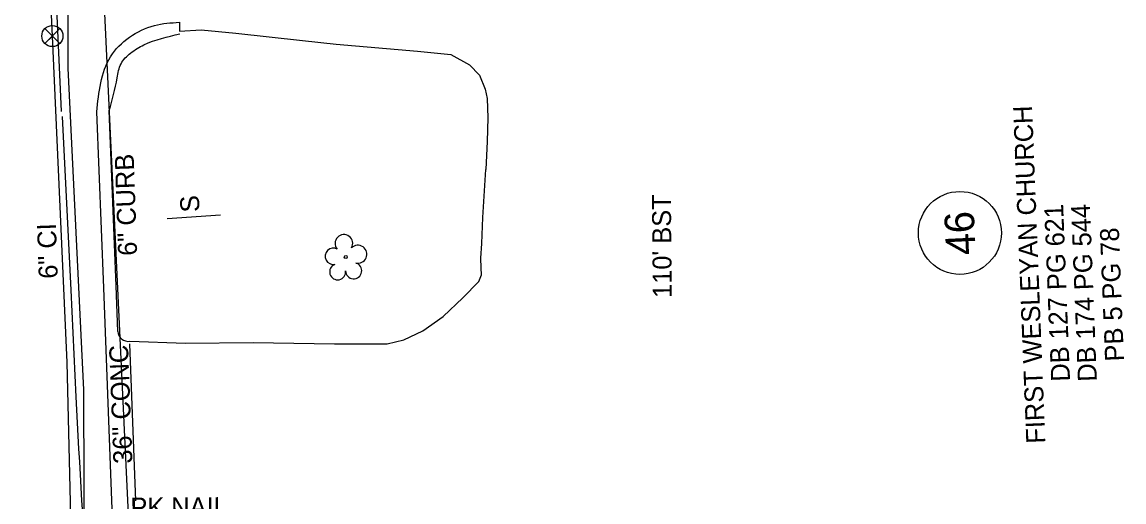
# Model space of a CAD drawing. Extents: x 1627482 to 1629573, y 760826 to 766301.
# Drawn here: x 1628355.8 to 1628588.1, y 764709.8 to 764811 of the extents above; entities that cross this region are included whole.
import ezdxf

# ---------------------------------------------------------------- set-up
doc = ezdxf.new("R2010")
doc.units = 0
for name, color, linetype in [('Exist Other Culture Sign', 7, 'Continuous'), ('Exist Other Culture Sign CELL', 7, 'Continuous'), ('Exist Other Culture Sign Text', 7, 'Continuous'), ('Exist Property Deed Book Text', 7, 'Continuous'), ('Exist Property Iron Pin Text', 7, 'Continuous'), ('Exist Property Owner Number CELL', 7, 'Continuous'), ('Exist Property Owner Text', 7, 'Continuous'), ('Exist Right of Way Line', 7, 'Continuous'), ('Exist Roads Curbs', 7, 'Continuous'), ('Exist Roads Curbs Text', 7, 'Continuous'), ('Exist Roads EOP', 7, 'Continuous'), ('Exist Roads EOP Other', 7, 'Continuous'), ('Exist Roads EOP Other Text', 7, 'Continuous'), ('Exist Roads EOP Text', 7, 'Continuous'), ('Exist Roads EOT', 7, 'Continuous'), ('Exist Utilities Gas UG Line SUE LOS B', 7, 'Continuous'), ('Exist Utilities Water UG Line SUE LOS B', 7, 'Continuous'), ('Exist Utilities Water UG Line SUE LOS B Text', 7, 'Continuous'), ('Exist Utilities Water Valve CELL', 7, 'Continuous'), ('Exist Vegetation Tree CELL', 7, 'Continuous')]:
    doc.layers.add(name, color=color, linetype=linetype)

msp = doc.modelspace()

# ---------------------------------------------------------------- linework, layer by layer
at = {"layer": 'Exist Other Culture Sign'}
msp.add_line((1628386.4, 764769.62), (1628397.61, 764770.33), dxfattribs=at)
at = {"layer": 'Exist Other Culture Sign CELL'}
msp.add_line((1628386.4, 764769.62), (1628397.61, 764770.33), dxfattribs=at)
at = {"layer": 'Exist Property Owner Number CELL'}
msp.add_circle((1628553.54, 764766.54), 8.75, dxfattribs=at)
at = {"layer": 'Exist Right of Way Line'}
msp.add_lwpolyline([(1628378.37, 764704.21), (1628372.43, 764829.29)], dxfattribs=at)
at = {"layer": 'Exist Roads Curbs'}
for p, q in [((1628375.62, 764755.38), (1628374.15, 764792.33)), ((1628375.93, 764745.75), (1628375.62, 764755.38)), ((1628378.52, 764743.68), (1628378.52, 764743.68))]:
    msp.add_line(p, q, dxfattribs=at)
msp.add_ellipse((1628378.22, 764745.96), major_axis=(0.39, -2.26), ratio=0.998955, start_param=4.63174, end_param=6.244685, dxfattribs=at)
msp.add_spline([(1628374.15, 764792.33), (1628375.84, 764799.25), (1628376.64, 764802.22), (1628378.65, 764804.47), (1628381.48, 764806.21), (1628389.04, 764808.51)], degree=3, dxfattribs=at)
at = {"layer": 'Exist Roads EOP'}
msp.add_line((1628388.95, 764810.98), (1628389, 764809.08), dxfattribs=at)
msp.add_lwpolyline([(1628378.77, 764605.65), (1628376.73, 764655.99), (1628373, 764754.97), (1628371.55, 764792.06)], dxfattribs=at)
msp.add_spline([(1628371.55, 764792.06), (1628374.44, 764803.71), (1628383.67, 764810.3), (1628388.95, 764810.98)], degree=3, dxfattribs=at)
at = {"layer": 'Exist Roads EOP Other'}
msp.add_line((1628379.74, 764710.03), (1628378.49, 764743.17), dxfattribs=at)
for points in [[(1628389, 764809.08), (1628393.57, 764809.38), (1628400.82, 764808.67), (1628414.88, 764807.16), (1628422.01, 764806.34), (1628439.14, 764804.87), (1628446.16, 764804.15), (1628450.15, 764801.98), (1628452.21, 764799.79), (1628453.46, 764796.88), (1628453.86, 764794.88), (1628453.99, 764790.85), (1628453.87, 764785.84), (1628453.58, 764779.89)], [(1628378.52, 764743.68), (1628390.21, 764743.32), (1628404.5, 764743.44), (1628421.64, 764743.12), (1628432.76, 764743.13), (1628436.26, 764743.97), (1628440.26, 764745.86), (1628444.57, 764748.9), (1628448.71, 764752.84), (1628452.11, 764756.33), (1628452.62, 764757.73), (1628452.56, 764759.19), (1628452.48, 764761.24), (1628452.73, 764764.29), (1628452.94, 764769.83), (1628453.58, 764779.89)]]:
    msp.add_lwpolyline(points, dxfattribs=at)
at = {"layer": 'Exist Roads EOT'}
for points in [[(1628364.1, 764792.12), (1628361.32, 764852.72), (1628359.01, 764902.56), (1628356.32, 764952.1), (1628353.22, 765001.24), (1628349.59, 765050.89), (1628345.67, 765099.92), (1628341.6, 765149.64), (1628337.53, 765199.06), (1628333.54, 765248.34)], [(1628367.17, 764732), (1628366.13, 764754.48), (1628364.33, 764791.13)]]:
    msp.add_lwpolyline(points, dxfattribs=at)
msp.add_spline([(1628373.53, 764646.56), (1628372.68, 764655.14), (1628369.83, 764688.17), (1628367.17, 764732)], degree=3, dxfattribs=at)
at = {"layer": 'Exist Utilities Gas UG Line SUE LOS B'}
msp.add_lwpolyline([(1628413.99, 763549.83), (1628410.61, 763659.76), (1628406.72, 763757.73), (1628401.3, 763877.18), (1628398.45, 763915.27), (1628395.93, 763992.39), (1628393.09, 764066.3), (1628389.92, 764168.16), (1628388.3, 764264.41), (1628388.86, 764316.24), (1628388.66, 764366.29), (1628385.61, 764456.2), (1628379.32, 764518.2), (1628376.01, 764570.05), (1628373.69, 764583.54), (1628373.66, 764583.52), (1628369.04, 764671.92), (1628368.81, 764733.47), (1628365.47, 764801.3), (1628365.41, 764842.67), (1628323.45, 764841.73)], dxfattribs=at)
at = {"layer": 'Exist Utilities Water UG Line SUE LOS B'}
msp.add_lwpolyline([(1628407.24, 763655.16), (1628402.4, 763754.94), (1628399.06, 763856.51), (1628396.12, 763915.33), (1628393.3, 763992.46), (1628390.7, 764066.34), (1628386.72, 764168.39), (1628382.56, 764256.29), (1628378.23, 764373.67), (1628375.54, 764455.63), (1628372.03, 764542.25), (1628370.17, 764583.36), (1628366.9, 764671.42), (1628365.27, 764739.23), (1628362.16, 764808.05), (1628361.5, 764823.25), (1628356.13, 764896.21), (1628352.11, 764986.77), (1628341.94, 765081.92), (1628331.48, 765195.63), (1628321.82, 765290.23), (1628312.98, 765379.55), (1628303.79, 765478.36)], dxfattribs=at)
at = {"layer": 'Exist Utilities Water Valve CELL'}
msp.add_lwpolyline([(1628363.73, 764809.63), (1628360.58, 764806.48), (1628362.16, 764808.06), (1628363.73, 764806.48), (1628360.58, 764809.63)], dxfattribs=at)
msp.add_circle((1628362.16, 764808.06), 2.23, dxfattribs=at)
at = {"layer": 'Exist Vegetation Tree CELL'}
msp.add_line((1628424.03, 764761.46), (1628424.03, 764761.46), dxfattribs=at)
msp.add_circle((1628424.03, 764761.46), 0.326, dxfattribs=at)
for centre, radius, start, end in [((1628423.64, 764764.33), 1.86, 330.1651, 219.7134), ((1628426.58, 764762.05), 1.9, 257.1011, 134.1999), ((1628421.42, 764761.61), 1.73, 62.6636, 279.3457), ((1628422.32, 764758.34), 1.69, 111.5671, 6.231), ((1628425.7, 764758.56), 1.7, 181.2822, 74.56)]:
    msp.add_arc(centre, radius, start, end, dxfattribs=at)

# ---------------------------------------------------------------- texts
at = {"layer": 'Exist Other Culture Sign Text'}
msp.add_text('S', height=4, rotation=93.6077, dxfattribs=at).set_placement((1628393.24, 764771.03))
at = {"layer": 'Exist Property Deed Book Text'}
for s, p in [('DB 127 PG 621', (1628576.77, 764735.27)), ('DB 174 PG 544', (1628582.43, 764735.25)), ('PB 5 PG 78', (1628588.15, 764739.52))]:
    msp.add_text(s, height=4, rotation=92.2582, dxfattribs=at).set_placement(p)
at = {"layer": 'Exist Property Iron Pin Text'}
msp.add_text('PK NAIL', height=4, rotation=0.3159, dxfattribs=at).set_placement((1628378.63, 764706.71))
at = {"layer": 'Exist Property Owner Number CELL'}
msp.add_text('46', height=6.25, rotation=92.6915, dxfattribs=at).set_placement((1628556.89, 764761.97))
at = {"layer": 'Exist Property Owner Text'}
msp.add_text('FIRST WESLEYAN CHURCH', height=4, rotation=92.2582, dxfattribs=at).set_placement((1628571.55, 764722.19))
at = {"layer": 'Exist Roads Curbs Text'}
msp.add_text('6" CURB', height=4, rotation=91.9594, dxfattribs=at).set_placement((1628380.04, 764761.79))
at = {"layer": 'Exist Roads EOP Other Text'}
msp.add_text("110' BST", height=4, rotation=90.5444, dxfattribs=at).set_placement((1628492.79, 764752.86))
at = {"layer": 'Exist Roads EOP Text'}
msp.add_text('36" CONC', height=4, rotation=92.1541, dxfattribs=at).set_placement((1628379.05, 764717.94))
at = {"layer": 'Exist Utilities Water UG Line SUE LOS B Text'}
msp.add_text('6" CI', height=4, rotation=92.0106, dxfattribs=at).set_placement((1628363.31, 764756.95))

doc.saveas('drawing.dxf')
